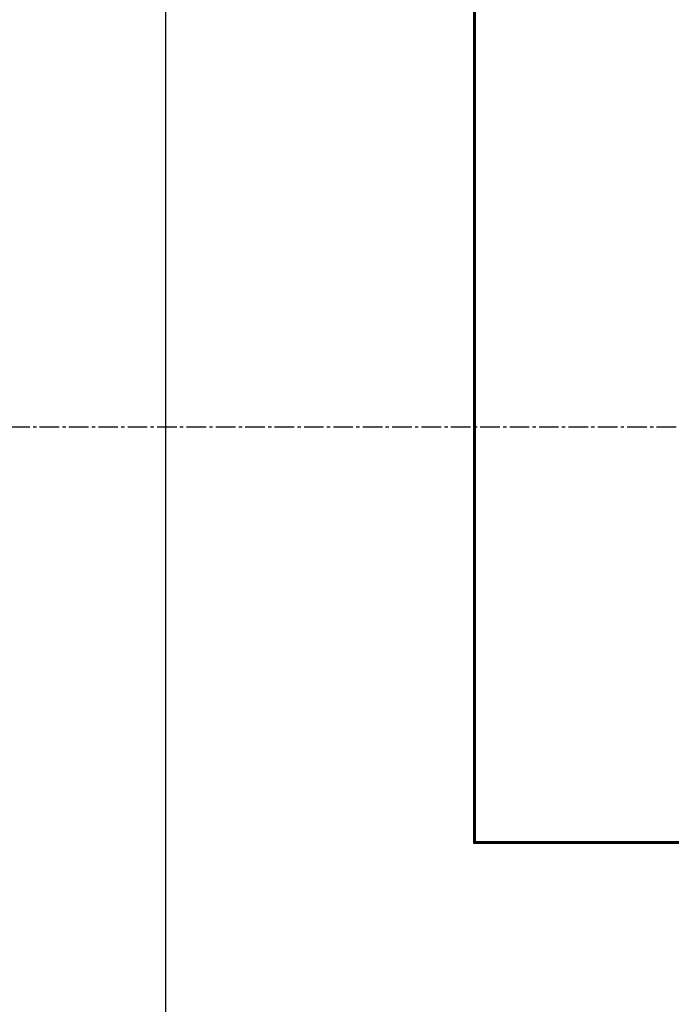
# Model space of a CAD drawing. Header units: millimetres. Extents: x -50096 to 615650, y 194565 to 243945.
# Tile 302 of 354: x 260026 to 260660, y 221101 to 222058. Entities that reach past the tile are written whole.
import ezdxf

# ---------------------------------------------------------------- set-up
doc = ezdxf.new("R2010")
doc.units = ezdxf.units.MM
doc.linetypes.add('CENTER2', pattern=[28.575, 19.05, -3.175, 3.175, -3.175])
doc.layers.add('ГТО-2_Бетон_025', color=7, linetype='Continuous', lineweight=25)
doc.layers.add('ГТО-2_Бетон_060', color=3, linetype='Continuous', lineweight=60)
doc.layers.add('ГТО-2_Штриховка_018', color=7, linetype='Continuous', lineweight=18, true_color=0x6b6b6b)
doc.layers.add('ОЗиМ Оси', color=4, linetype='CENTER2')

msp = doc.modelspace()

# ---------------------------------------------------------------- hatches: boundary and pattern name
at = {"layer": 'ГТО-2_Штриховка_018'}
h = msp.add_hatch(dxfattribs=at)
h.set_pattern_fill('ANSI35', color=256, scale=100)
h.set_pattern_definition([(45, (-115466.6, -494469.8), (-449.0128, 449.0128), []), (45, (-115017.6, -494469.8), (-449.0128, 449.0128), [793.75, -158.75, 0, -158.75])])
h.paths.add_polyline_path([(243988.45, 233562.87), (247488.45, 233562.87), (247488.45, 236562.87), (227633.45, 236562.87), (227633.45, 228037.87), (232688.45, 228037.87), (232688.45, 229062.87), (243988.45, 229062.87)])
edge = h.paths.add_edge_path(flags=16)
edge.add_arc((234968.45, 232762.78), 1700, 0, 360)
edge = h.paths.add_edge_path(flags=16)
edge.add_arc((255968.45, 232762.78), 1700, 0, 360)
h.paths.add_polyline_path([(264438.45, 224462.87), (264438.45, 224822.87), (265938.45, 224822.87), (265938.45, 224462.87), (276518.45, 224462.87), (276518.45, 221662.7), (278018.45, 221662.7), (278018.45, 225962.87), (263788.45, 225962.87), (263788.45, 236562.87), (247488.45, 236562.87), (247488.45, 233562.87), (250988.45, 233562.87), (250988.45, 229062.87), (262288.45, 229062.87), (262288.45, 226212.87), (247488.45, 226212.87), (247488.45, 224462.87), (252623.45, 224462.87), (252623.45, 224822.87), (254123.45, 224822.87), (254123.45, 224462.87), (258378.45, 224462.87), (258378.45, 224822.87), (259878.45, 224822.87), (259878.45, 224462.87)])

# ---------------------------------------------------------------- linework, layer by layer
at = {"layer": 'ГТО-2_Бетон_025', "elevation": 0}
msp.add_lwpolyline([(260168.45, 224062.87), (263768.45, 224062.87), (263768.45, 220962.87), (260168.45, 220962.87)], close=True, dxfattribs=at)
at = {"layer": 'ГТО-2_Бетон_060', "elevation": 0}
msp.add_lwpolyline([(260468.45, 223758.39), (263468.45, 223758.39), (263468.45, 221258.39), (260468.45, 221258.39), (260468.45, 223758.39)], dxfattribs=at)
at = {"layer": 'ОЗиМ Оси'}
msp.add_line((221126.46, 221662.7), (278990.58, 221662.7), dxfattribs=at)

doc.saveas('drawing.dxf')
